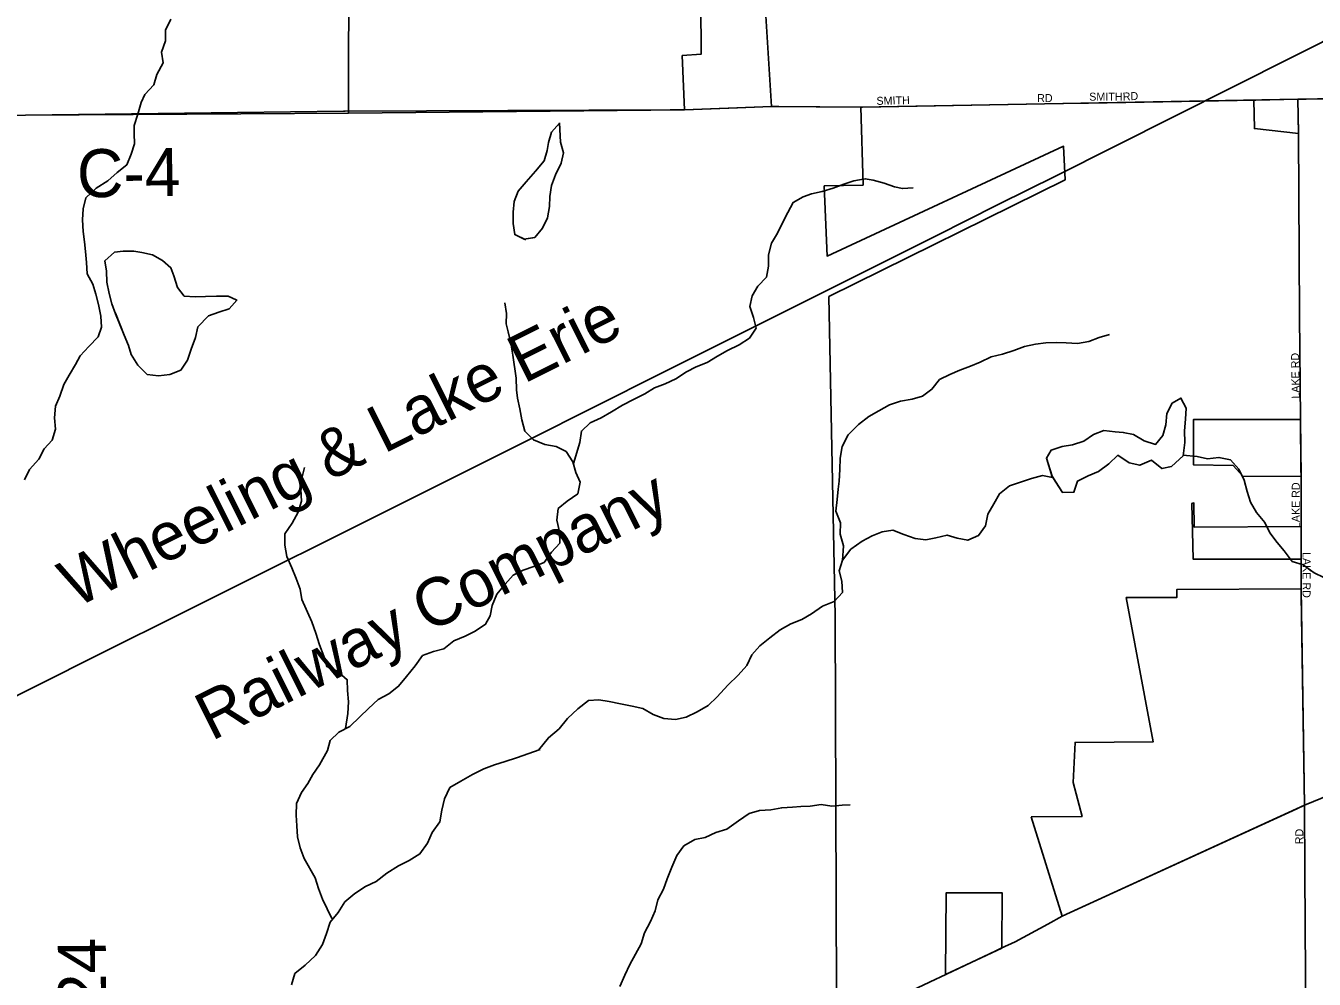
# Model space of a CAD drawing. Extents: x 1985906 to 2277390, y 930619 to 1324581.
# Drawn here: x 2127337 to 2135389, y 1137477 to 1143436 of the extents above; entities that cross this region are included whole.
import ezdxf

# ---------------------------------------------------------------- set-up
doc = ezdxf.new("R2010")
doc.units = 0
for name, color, linetype in [('GM_X_City_Street', 7, 'Continuous'), ('GM_X_City_Street_Text', 7, 'Continuous'), ('GM_X_Corporation', 7, 'Continuous'), ('GM_X_County_Road', 7, 'Continuous'), ('GM_X_County_Road_Text', 7, 'Continuous'), ('GM_X_Minor_Lake', 7, 'Continuous'), ('GM_X_Minor_River', 7, 'Continuous'), ('GM_X_Rail_Line', 7, 'Continuous'), ('GM_X_Rail_Line_Text', 7, 'Continuous'), ('GM_X_Township', 7, 'Continuous'), ('GM_X_US_Route', 7, 'Continuous')]:
    doc.layers.add(name, color=color, linetype=linetype)

msp = doc.modelspace()

# ---------------------------------------------------------------- linework, layer by layer
at = {"layer": 'GM_X_City_Street'}
for points in [[(2135339.4, 1142977.2), (2137992, 1143023.4)], [(2132566.6, 1142928.3), (2133817.8, 1142950.4), (2133821.9, 1142950.4)], [(2133978.8, 1142953.2), (2135024.9, 1142971.6)], [(2135303, 1140980.3), (2135297.5, 1141622.4), (2135291.4, 1142763.3), (2135291.4, 1142766.2)], [(2135306.2, 1140297.5), (2135306.2, 1140306), (2135306.2, 1140618.1), (2135305.8, 1140665.2)], [(2135306.8, 1139877.3), (2135306.2, 1139917.4), (2135306.2, 1140087.4)], [(2135330.3, 1138144.6), (2135327.7, 1138564.3)], [(2135325.8, 1134577), (2135321.8, 1135672.6), (2135334.2, 1137499.7), (2135330.3, 1138144.6)]]:
    msp.add_lwpolyline(points, dxfattribs=at)
at = {"layer": 'GM_X_Corporation'}
for points in [[(2131555.3, 1143576.7), (2131558.9, 1143259.4), (2131440, 1143249.5), (2131452.7, 1142910.2), (2129353.4, 1142890), (2129353.4, 1143210.4), (2129361.8, 1144742.1)], [(2132416.1, 1133842.6), (2132394.6, 1139746.5), (2132356.4, 1141743.9), (2133832.4, 1142472.1), (2133822.7, 1142683.4), (2132345, 1141996.2), (2132327.5, 1142435), (2132570, 1142440.6), (2132555.8, 1142928.1), (2131997.1, 1142931), (2131957.7, 1143565.5)]]:
    msp.add_lwpolyline(points, dxfattribs=at)
for points in [[(2135011.2, 1142971.4), (2135014.7, 1142793.2), (2135291.4, 1142763.3), (2135286.4, 1142976.3)], [(2135303.1, 1140976.2), (2134634.6, 1140976.3), (2134633.9, 1140693), (2134882.7, 1140688.6), (2134943.2, 1140620.3), (2135306.2, 1140618.1)], [(2135306.2, 1140306), (2134638.8, 1140302.1), (2134636.9, 1140453.9), (2134624.9, 1140451.3), (2134632.3, 1140102.5), (2135306.2, 1140102.9)], [(2133619.4, 1138492), (2133813.5, 1137871.2), (2135327.7, 1138564.3), (2135306.2, 1139917.4), (2134529.9, 1139912.2), (2134529.9, 1139862.2), (2134214.5, 1139862.3), (2134382.2, 1138960.1), (2133894.2, 1138957), (2133883.4, 1138707.1), (2133938.4, 1138495)], [(2133085, 1137506.1), (2133436.4, 1137672.4), (2133438.5, 1138017.5), (2133088.1, 1138016.3)]]:
    msp.add_lwpolyline(points, close=True, dxfattribs=at)
at = {"layer": 'GM_X_County_Road'}
for points in [[(2127335.9, 1142876.6), (2129323.6, 1142901.5)], [(2129323.6, 1142901.5), (2129332.8, 1142901.7), (2131363.8, 1142909.9)], [(2131363.8, 1142909.9), (2131452.7, 1142910.2), (2131729.8, 1142920.8)], [(2131729.8, 1142920.8), (2131997.1, 1142931), (2132043.4, 1142930.7)], [(2132043.4, 1142930.7), (2132555.8, 1142928.1), (2132566.6, 1142928.3)], [(2133821.9, 1142950.4), (2133978.8, 1142953.2)], [(2135024.9, 1142971.6), (2135286.4, 1142976.3)], [(2135286.4, 1142976.3), (2135339.4, 1142977.2)], [(2135291.4, 1142766.2), (2135286.4, 1142976.3)], [(2135305.8, 1140665.2), (2135303.1, 1140976.3), (2135303, 1140980.3)], [(2135306.2, 1140087.4), (2135306.2, 1140102.8), (2135306.2, 1140297.5)], [(2135327.7, 1138564.3), (2135306.8, 1139877.3)]]:
    msp.add_lwpolyline(points, dxfattribs=at)
at = {"layer": 'GM_X_Minor_Lake'}
for points in [[(2130672.1, 1142826.7), (2130623.1, 1142770.4), (2130604.7, 1142706.2), (2130594.5, 1142656), (2130576.1, 1142591.8), (2130521.6, 1142527.9), (2130465.1, 1142459.9), (2130414.7, 1142401.9), (2130390.3, 1142337.8), (2130384, 1142271.5), (2130383.6, 1142199.2), (2130393.3, 1142130.8), (2130452, 1142102.8)], [(2130672, 1142826.6), (2130623.1, 1142770.4), (2130604.7, 1142706.2), (2130594.5, 1142656), (2130576.1, 1142591.8), (2130521.6, 1142527.9), (2130465.1, 1142459.9), (2130414.7, 1142401.9), (2130390.3, 1142337.8), (2130384, 1142271.5), (2130383.6, 1142199.2), (2130393.3, 1142130.8), (2130461.3, 1142098.3)], [(2130449.3, 1142102.4), (2130517.6, 1142112.1), (2130566, 1142172.1), (2130598.4, 1142236.2), (2130610.8, 1142306.4), (2130613.1, 1142368.7), (2130623.5, 1142436.9), (2130647.9, 1142505.1), (2130682.3, 1142577.2), (2130696.7, 1142641.4), (2130679, 1142707.8), (2130672, 1142828.7)], [(2130452, 1142102.8), (2130517.6, 1142112.1), (2130566, 1142172.1), (2130598.4, 1142236.2), (2130610.8, 1142306.4), (2130613.1, 1142368.7), (2130623.5, 1142436.9), (2130647.9, 1142505.1), (2130682.3, 1142577.2), (2130696.7, 1142641.4), (2130679, 1142707.8), (2130672.1, 1142826.7)], [(2128655.8, 1141720.5), (2128602.5, 1141747), (2128528.3, 1141745.4), (2128460.1, 1141743.8), (2128395.9, 1141742.1), (2128327.7, 1141746.5), (2128285.9, 1141801), (2128262.2, 1141873.4), (2128244.4, 1141923.8), (2128192.4, 1141968.2), (2128128.5, 1142004.8), (2128062.3, 1142019.2), (2128012.3, 1142027.5), (2127946.1, 1142027.9), (2127891.9, 1142020.1), (2127831.4, 1141966.2), (2127841.2, 1141901.9), (2127844.8, 1141833.6), (2127858.5, 1141763.2), (2127876.2, 1141698.8), (2127898, 1141636.4)], [(2128651.4, 1141722.6), (2128602.5, 1141747), (2128528.3, 1141745.4), (2128460.1, 1141743.8), (2128395.9, 1141742.1), (2128327.7, 1141746.5), (2128285.9, 1141801), (2128262.2, 1141873.4), (2128244.4, 1141923.8), (2128192.4, 1141968.2), (2128128.5, 1142004.8), (2128062.3, 1142019.2), (2128012.3, 1142027.5), (2127946.1, 1142027.9), (2127891.9, 1142020.1), (2127831.4, 1141966.2), (2127841.2, 1141901.9), (2127844.8, 1141833.6), (2127858.5, 1141763.2), (2127876.2, 1141698.8), (2127898, 1141636.4)], [(2127897.7, 1141639.1), (2127951.5, 1141501.5), (2127979.2, 1141437.1), (2127997, 1141380.8), (2128036.8, 1141314.2), (2128096.7, 1141255.7), (2128166.8, 1141249.2), (2128237, 1141256.9), (2128305.4, 1141284.6), (2128347.8, 1141346.7), (2128370.2, 1141414.8), (2128398.6, 1141487), (2128413, 1141555.2), (2128479.5, 1141623.1), (2128543.8, 1141646.9), (2128608.1, 1141666.6), (2128657.7, 1141722.6)], [(2127898, 1141636.4), (2127951.5, 1141501.5), (2127979.2, 1141437.1), (2127997, 1141380.8), (2128036.8, 1141314.2), (2128096.7, 1141255.7), (2128166.8, 1141249.2), (2128237, 1141256.9), (2128305.4, 1141284.6), (2128347.8, 1141346.7), (2128370.2, 1141414.8), (2128398.6, 1141487), (2128413, 1141555.2), (2128479.5, 1141623.1), (2128543.8, 1141646.9), (2128608.1, 1141666.6), (2128655.8, 1141720.5)], [(2134570.7, 1140748.5), (2134580.4, 1140832.1), (2134578.7, 1140904.5), (2134585.1, 1140976.7), (2134589.5, 1141047), (2134555.7, 1141109.5), (2134501.4, 1141077.6), (2134467, 1141013.6), (2134460.6, 1140941.3), (2134442.2, 1140875.1), (2134397.8, 1140819.1), (2134325.7, 1140841.6), (2134259.7, 1140882.1), (2134195.6, 1140894.5), (2134145.5, 1140898.8), (2134073.3, 1140907.3), (2134009, 1140881.5), (2133948.7, 1140839.6), (2133878.4, 1140817.9), (2133814.1, 1140806.2), (2133745.8, 1140784.5), (2133715.5, 1140734.5), (2133750.6, 1140621.7)], [(2134570.7, 1140748.4), (2134580.4, 1140832.1), (2134578.7, 1140904.5), (2134585.1, 1140976.7), (2134589.5, 1141047), (2134555.7, 1141109.5), (2134501.4, 1141077.6), (2134467, 1141013.6), (2134460.6, 1140941.3), (2134442.2, 1140875.1), (2134397.8, 1140819.1), (2134325.7, 1140841.6), (2134259.7, 1140882.1), (2134195.6, 1140894.5), (2134145.5, 1140898.8), (2134073.3, 1140907.3), (2134009, 1140881.5), (2133948.7, 1140839.6), (2133878.4, 1140817.9), (2133814.1, 1140806.2), (2133745.8, 1140784.5), (2133715.5, 1140734.5), (2133752, 1140617.2)], [(2133750.6, 1140621.7), (2133816.7, 1140519), (2133886.9, 1140520.6), (2133909.3, 1140590.8), (2133975.7, 1140622.5), (2134040, 1140650.3), (2134104.4, 1140698.2), (2134160.8, 1140752.1), (2134232.8, 1140703.5), (2134298.9, 1140689.1), (2134371.2, 1140720.8), (2134437.2, 1140668.2), (2134497.4, 1140681.9), (2134570.7, 1140748.5)], [(2133756.2, 1140613), (2133816.7, 1140519), (2133886.9, 1140520.6), (2133909.3, 1140590.8), (2133975.7, 1140622.5), (2134040, 1140650.3), (2134104.4, 1140698.2), (2134160.8, 1140752.1), (2134232.8, 1140703.5), (2134298.9, 1140689.1), (2134371.2, 1140720.8), (2134437.2, 1140668.2), (2134497.4, 1140681.9), (2134571.7, 1140749.5)]]:
    msp.add_lwpolyline(points, dxfattribs=at)
at = {"layer": 'GM_X_Minor_River'}
for points in [[(2127328.9, 1140599), (2127360.6, 1140663.4), (2127418.5, 1140727.9), (2127452.3, 1140792.3), (2127502.2, 1140846.7), (2127523.9, 1140915.1), (2127517.6, 1140985.3), (2127523.2, 1141057.7), (2127551, 1141122), (2127574.7, 1141194.4), (2127608.6, 1141252.8), (2127648.4, 1141319.2), (2127678.2, 1141373.6), (2127732.1, 1141432), (2127789.9, 1141492.5), (2127809.7, 1141552.8), (2127807.4, 1141621.1), (2127791, 1141693.4), (2127774.7, 1141757.6), (2127756.3, 1141821.8), (2127721.9, 1141885.9), (2127717.6, 1141956.2), (2127711.2, 1142024.5), (2127704.9, 1142086.7), (2127696.6, 1142151), (2127692.2, 1142223.3), (2127695.9, 1142291.6), (2127713.7, 1142359.9), (2127777.6, 1142420.4), (2127849.5, 1142466.9), (2127909.5, 1142519.3), (2127969.4, 1142567.8), (2127995.2, 1142634.1), (2128016.9, 1142698.5), (2128014.6, 1142762.8), (2128014.4, 1142813), (2128038.1, 1142883.3), (2128057.8, 1142955.7), (2128081.7, 1143006), (2128137.5, 1143066.5), (2128157.3, 1143130.8), (2128195, 1143203.3), (2128184.7, 1143271.5), (2128210.4, 1143341.9), (2128210.1, 1143408.2), (2128243.9, 1143476.6)], [(2130759.3, 1140700.2), (2130799.5, 1140830.6), (2130809.2, 1140903), (2130865.1, 1140955.4), (2130933.2, 1140985.8), (2130997.2, 1141024.2), (2131067.2, 1141064.6), (2131135.2, 1141101), (2131205.2, 1141135.4), (2131267.2, 1141173.8), (2131333.3, 1141198.2), (2131399.3, 1141228.5), (2131465.3, 1141273), (2131527.3, 1141305.3), (2131595.4, 1141331.7), (2131659.4, 1141372.1), (2131723.4, 1141406.5), (2131795.4, 1141442.9), (2131859.4, 1141483.3), (2131901.2, 1141545.7), (2131884.9, 1141611.9), (2131862.5, 1141682.2), (2131876.2, 1141748.5), (2131912, 1141808.9), (2131965.9, 1141865.3), (2131977.6, 1141933.7), (2131979.3, 1142004), (2131997, 1142076.3), (2132034.8, 1142140.8), (2132066.6, 1142205.1), (2132098.4, 1142269.5), (2132132.2, 1142331.9), (2132196.2, 1142366.3), (2132246.3, 1142386.6), (2132314.4, 1142400.9), (2132382.5, 1142421.2), (2132448.6, 1142445.6), (2132512.6, 1142465.9), (2132582.8, 1142480.2), (2132633, 1142470.3), (2132701.2, 1142452.5), (2132765.5, 1142428.7), (2132815.7, 1142418.8), (2132881.9, 1142423.1)], [(2129222.2, 1138906.2), (2129239, 1138969), (2129293.8, 1139021.4), (2129361.8, 1139055.8), (2129425.7, 1139116.3), (2129479.6, 1139168.7), (2129539.5, 1139225.2), (2129605.5, 1139261.6), (2129667.5, 1139308), (2129717.3, 1139368.5), (2129771.2, 1139434.9), (2129817, 1139499.4), (2129885.1, 1139525.7), (2129949.2, 1139542), (2130013.1, 1139592.5), (2130083.2, 1139620.9), (2130145.2, 1139653.2), (2130211.2, 1139695.7), (2130239, 1139748), (2130252.8, 1139812.3), (2130280.5, 1139884.7), (2130332.3, 1139947.2), (2130382.2, 1140001.6), (2130446.3, 1140034), (2130512.3, 1140056.3), (2130576.4, 1140080.6), (2130622.2, 1140147.1), (2130674.1, 1140201.5), (2130671.8, 1140273.8), (2130655.4, 1140346.1), (2130665.1, 1140418.4), (2130721, 1140464.8), (2130787, 1140511.2), (2130802.7, 1140583.6), (2130774.3, 1140643.8), (2130756, 1140710), (2130713.5, 1140776.1), (2130651.2, 1140806), (2130581, 1140819.8), (2130510.6, 1140847.7), (2130456.2, 1140901.7), (2130437.8, 1140973.9), (2130425.5, 1141042.2), (2130411.1, 1141108.4), (2130404.9, 1141160.6), (2130402.5, 1141232.9), (2130381.8, 1141377.5), (2130369.4, 1141451.7), (2130351, 1141524), (2130338.7, 1141574.1), (2130342.4, 1141638.4), (2130330.1, 1141704.7)], [(2132440.3, 1140094.6), (2132447.2, 1140185.9), (2132426.8, 1140258.1), (2132428.4, 1140330.5), (2132400, 1140402.7), (2132407.7, 1140475), (2132413.4, 1140539.3), (2132421.2, 1140589.5), (2132424.9, 1140661.9), (2132426.5, 1140734.2), (2132438.2, 1140806.5), (2132476, 1140879), (2132541.9, 1140943.5), (2132605.8, 1140993.9), (2132667.8, 1141030.3), (2132733.8, 1141066.7), (2132803.9, 1141089.1), (2132876.1, 1141101.4), (2132940.2, 1141121.7), (2133000.1, 1141164.1), (2133048, 1141224.5), (2133112, 1141256.9), (2133174, 1141283.2), (2133240.1, 1141307.6), (2133302.2, 1141333.9), (2133370.2, 1141366.3), (2133440.3, 1141382.6), (2133512.4, 1141407), (2133578.5, 1141431.4), (2133646.6, 1141445.7), (2133710.8, 1141453.9), (2133776.9, 1141456.2), (2133839.1, 1141454.4), (2133909.3, 1141450.6), (2133979.5, 1141463), (2134045.5, 1141487.3), (2134109.6, 1141505.6)], [(2134568.6, 1140752.6), (2134656.7, 1140744.4), (2134721, 1140730.5), (2134793.1, 1140738.8), (2134865.4, 1140723), (2134917.8, 1140665), (2134950.2, 1140596.8), (2134970.7, 1140524.6), (2134991, 1140458.4), (2135027.4, 1140394.2), (2135079.8, 1140332.1), (2135112.3, 1140266), (2135156.7, 1140205.9), (2135201, 1140153.8), (2135251.5, 1140087.7), (2135319.8, 1140067.9), (2135388.2, 1140017.9), (2135448.5, 1139988)], [(2129335.3, 1139044.3), (2129349.4, 1139138.1), (2129355.1, 1139210.5), (2129348.7, 1139282.7), (2129346.4, 1139349), (2129281.9, 1139405), (2129219.6, 1139430.9), (2129199.3, 1139497.1), (2129172.9, 1139567.3), (2129150.5, 1139639.5), (2129124.1, 1139709.8), (2129063.3, 1139850.1), (2129052.9, 1139914.4), (2129026.5, 1139982.6), (2129000.1, 1140048.7), (2128969.7, 1140118.9), (2128955.4, 1140189.2), (2128957, 1140261.5), (2129002.8, 1140327.9), (2129040.6, 1140396.4), (2129060.4, 1140464.7), (2129056, 1140537), (2129061.7, 1140609.4), (2129079.4, 1140675.7)], [(2130541.2, 1138907.9), (2130603.6, 1138986.1), (2130669.5, 1139042.5), (2130723.4, 1139107), (2130787.3, 1139167.5), (2130853.2, 1139220), (2130917.4, 1139224.2), (2130983.6, 1139212.4), (2131053.9, 1139198.6), (2131126.2, 1139184.8), (2131192.4, 1139169), (2131258.8, 1139131.1), (2131325.1, 1139107.2), (2131397.3, 1139101.4), (2131463.4, 1139115.8), (2131533.5, 1139148.1), (2131601.5, 1139188.6), (2131657.4, 1139243), (2131725.2, 1139315.6), (2131789.1, 1139378.1), (2131843, 1139438.5), (2131874.7, 1139504.9), (2131924.6, 1139561.3), (2131986.6, 1139609.8), (2132050.5, 1139660.2), (2132118.5, 1139698.6), (2132186.6, 1139725), (2132246.6, 1139761.4), (2132316.6, 1139807.8), (2132388.6, 1139838.2), (2132440.5, 1139894.6), (2132436.2, 1139964.9), (2132419.8, 1140029.1), (2132441.6, 1140095.5), (2132493.4, 1140164), (2132563.4, 1140214.4), (2132627.4, 1140248.8), (2132689.4, 1140273.2), (2132755.6, 1140283.4), (2132823.9, 1140255.6), (2132894.2, 1140231.7), (2132962.4, 1140223.9), (2133024.5, 1140236.2), (2133094.7, 1140252.6), (2133156.9, 1140232.7), (2133223.2, 1140220.9), (2133291.2, 1140251.3), (2133335.1, 1140311.7), (2133348.8, 1140384), (2133386.6, 1140448.5), (2133422.4, 1140510.9), (2133484.3, 1140561.3), (2133552.4, 1140583.6), (2133622.5, 1140606), (2133690.6, 1140624.3), (2133752.8, 1140612.5)], [(2128998.5, 1137442.5), (2129017.8, 1137512.4), (2129083, 1137565.4), (2129148.3, 1137626.4), (2129191.7, 1137693.8), (2129217, 1137763.6), (2129240.3, 1137833.4), (2129289.6, 1137894.7), (2129330.9, 1137960.2), (2129394.1, 1138013.2), (2129461.1, 1138056.1), (2129526, 1138087.1), (2129593.2, 1138140), (2129666.3, 1138184.9), (2129733.2, 1138219.8), (2129800.2, 1138260.7), (2129847.6, 1138328), (2129876.8, 1138393.7), (2129924.2, 1138461.1), (2129937.5, 1138533.1), (2129954.8, 1138605), (2129988.2, 1138674.6), (2130055.2, 1138715.5), (2130128.2, 1138756.3), (2130199.1, 1138791.2), (2130265.9, 1138818.1), (2130332.6, 1138838.9), (2130403.3, 1138861.7), (2130551.2, 1138913.8)], [(2129222.2, 1138906.2), (2129173, 1138817.7), (2129131.8, 1138756.3), (2129100.7, 1138700.7), (2129059.5, 1138645.2), (2129028.2, 1138575.6), (2129026.9, 1138503.4), (2129031.8, 1138435.1), (2129034.6, 1138366.8), (2129051.5, 1138298.3), (2129076.5, 1138231.6), (2129146.7, 1138110), (2129167.6, 1138043.4), (2129190.6, 1137976.8), (2129250.6, 1137856.9)], [(2131049.4, 1137431.6), (2131080.8, 1137503.2), (2131112.1, 1137568.9), (2131147.4, 1137634.5), (2131182.6, 1137698), (2131203.9, 1137767.9), (2131241.3, 1137837.4), (2131270.6, 1137905.1), (2131287.8, 1137973), (2131323.2, 1138040.6), (2131344.4, 1138104.4), (2131373.8, 1138178.1), (2131405.2, 1138249.8), (2131450.4, 1138311.1), (2131517.4, 1138350.1), (2131581.9, 1138362.9), (2131648.7, 1138393.8), (2131717.4, 1138414.7), (2131790.6, 1138467.5), (2131857.7, 1138512.4), (2131922.3, 1138531.3), (2131992.7, 1138536.1), (2132061.2, 1138548.9), (2132129.6, 1138551.7), (2132179.9, 1138556.8), (2132238.2, 1138557.8), (2132308.7, 1138568.5), (2132374.8, 1138559.3), (2132439.2, 1138566.1), (2132489.5, 1138567.2)]]:
    msp.add_lwpolyline(points, dxfattribs=at)
at = {"layer": 'GM_X_Rail_Line'}
msp.add_lwpolyline([(2126474.7, 1138844.3), (2127765.1, 1139491.6), (2128357.9, 1139788.5), (2129734.8, 1140475.9), (2130476.6, 1140847.1), (2131306.6, 1141262.6), (2132581.4, 1141900.3), (2133046.6, 1142133.7), (2133203.1, 1142211.7), (2133422.6, 1142322.2), (2133772.4, 1142496.9), (2135623, 1143426.4)], dxfattribs=at)
at = {"layer": 'GM_X_Township'}
for points in [[(2139795.7, 1143054.9), (2135286.4, 1142976.3), (2133817.9, 1142950.4), (2132555.8, 1142928.1), (2131997.1, 1142931), (2131452.7, 1142910.2), (2129353.4, 1142890), (2127335.9, 1142876.6), (2123319.4, 1142839.1), (2120259.1, 1142805.3), (2118848.4, 1142799.2), (2116654.7, 1142786.8), (2113092.4, 1142777.3), (2113093.1, 1145116.7), (2113139.2, 1149689.6)], [(2113013.5, 1120998.4), (2113067, 1126004.1), (2113071.5, 1129190.6), (2113088.8, 1134094.8), (2113074.8, 1137306), (2113092.4, 1142777.3), (2116654.7, 1142786.8), (2118848.4, 1142799.2), (2120259.1, 1142805.3), (2123319.4, 1142839.1), (2127335.9, 1142876.6), (2129353.4, 1142890), (2131452.7, 1142910.2), (2131997.1, 1142931), (2132555.8, 1142928.1), (2133817.9, 1142950.4), (2135286.4, 1142976.3), (2139795.7, 1143054.9), (2139821.3, 1140616.2), (2139800.5, 1129668.5), (2139793.2, 1125847.3), (2139773.1, 1121339.9)]]:
    msp.add_lwpolyline(points, dxfattribs=at)
at = {"layer": 'GM_X_US_Route'}
for points in [[(2135280.4, 1138542.6), (2135327.7, 1138564.3), (2136482.1, 1139036.2), (2137823.4, 1139653.4), (2138248.2, 1139852.1), (2138855.1, 1140135.9), (2139762.6, 1140584.7), (2139764.5, 1140585.7)], [(2133723.1, 1137822.2), (2133813.5, 1137871.2), (2135280.4, 1138542.6)], [(2133399.9, 1137655.1), (2133433.3, 1137670.9), (2133519.2, 1137711.5), (2133723.1, 1137822.2)], [(2133023.8, 1137477.2), (2133051.6, 1137490.4), (2133399.9, 1137655.1)], [(2132363.4, 1137171), (2132381.5, 1137178.9), (2132526.9, 1137242.1), (2133023.8, 1137477.2)]]:
    msp.add_lwpolyline(points, dxfattribs=at)

# ---------------------------------------------------------------- texts
at = {"layer": 'GM_X_City_Street_Text'}
for s, rotation, p in [('SMITH', 1.33659, (2132653.9, 1142941.5)), ('RD', 0.00001, (2133657.3, 1142959.1)), ('SMITH', 0.00001, (2133982.9, 1142967.9)), ('RD', 3.01098, (2134193.6, 1142967.9)), ('LAKE RD', 90.95801, (2135298.5, 1141106)), ('LAKE RD', 90, (2135298.5, 1140296.5)), ('LAKE RD', 270, (2135316.1, 1140146.9)), ('RD', 90, (2135320.5, 1138320.9))]:
    msp.add_text(s, height=50, rotation=rotation, dxfattribs=at).set_placement(p)
at = {"layer": 'GM_X_County_Road_Text'}
for s, rotation, p in [('C-4', 0.91615, (2127659.6, 1142362.5)), ('C-24', 90.3429, (2127842.5, 1136867.6))]:
    msp.add_text(s, height=300, rotation=rotation, dxfattribs=at).set_placement(p)
at = {"layer": 'GM_X_Rail_Line_Text'}
for s, rotation, p in [('Wheeling & Lake Erie', 26.59051, (2127647.1, 1139794.1)), ('Railway Company', 26.56505, (2128498.2, 1138963.5))]:
    msp.add_text(s, height=299, rotation=rotation, dxfattribs=at).set_placement(p)

doc.saveas('drawing.dxf')
